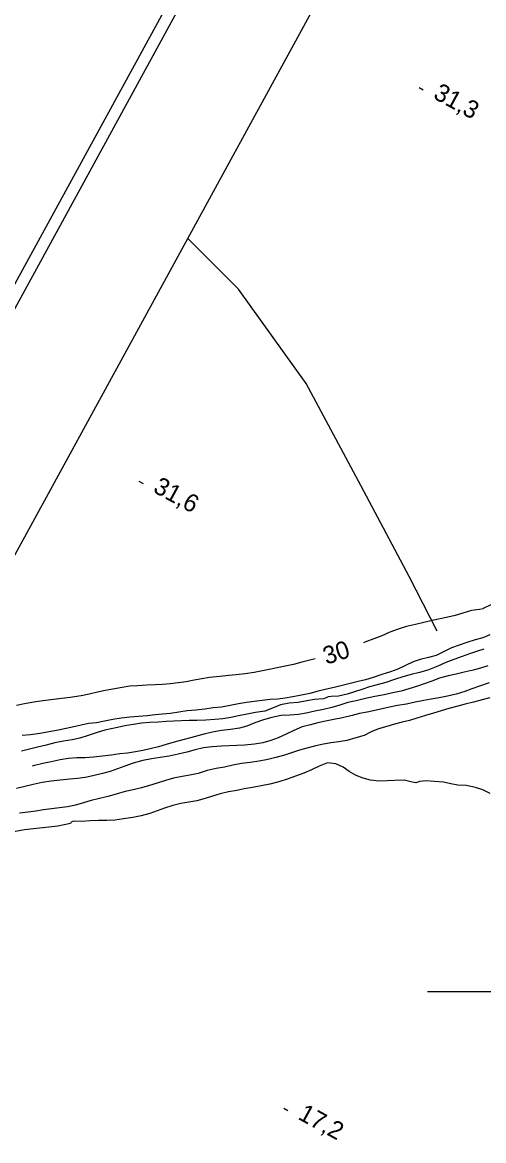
# Model space of a CAD drawing. Extents: x 219136 to 222520, y 5421589 to 5424530.
# Drawn here: x 219321.4 to 219399.5, y 5423174.7 to 5423364.2 of the extents above; entities that cross this region are included whole.
import ezdxf

# ---------------------------------------------------------------- set-up
doc = ezdxf.new("R2010")
doc.units = 0
for name, color, linetype in [('Level 1', 7, 'Continuous'), ('Level 2', 7, 'Continuous'), ('Level 22', 7, 'Continuous'), ('Level 3', 7, 'Continuous'), ('Level 60', 7, 'Continuous'), ('Level 61', 7, 'Continuous')]:
    doc.layers.add(name, color=color, linetype=linetype)

msp = doc.modelspace()

# ---------------------------------------------------------------- linework, layer by layer
at = {"layer": 'Level 1'}
for points in [[(219399.4, 5423264.84), (219398.77, 5423264.73), (219397.45, 5423264.56), (219395.95, 5423264.11), (219394.67, 5423263.69), (219393.44, 5423263.39), (219392.15, 5423263.12), (219390.77, 5423262.83), (219389.38, 5423262.5), (219387.96, 5423262.19), (219386.41, 5423261.81), (219385.05, 5423261.38), (219383.62, 5423260.85), (219382.24, 5423260.26), (219380.93, 5423259.73), (219379.4, 5423259.16), (219379.15, 5423259.06)], [(219400.7, 5423265.5), (219399.42, 5423264.85), (219399.4, 5423264.84)], [(219370.95, 5423256.37), (219370.09, 5423256.13), (219368.69, 5423255.77), (219367.29, 5423255.41), (219365.9, 5423255.08), (219364.54, 5423254.8), (219362.92, 5423254.47), (219362.07, 5423254.31), (219360.62, 5423254.04), (219359.13, 5423253.81), (219357.59, 5423253.65), (219356.34, 5423253.52), (219354.83, 5423253.37), (219353.09, 5423253.16), (219351.79, 5423252.94), (219350.47, 5423252.71), (219349.14, 5423252.44), (219347.8, 5423252.26)], [(219347.8, 5423252.26), (219346.44, 5423252.1), (219345.15, 5423252), (219343.9, 5423251.93), (219342.49, 5423251.86), (219340.92, 5423251.77), (219339.59, 5423251.69), (219338.31, 5423251.51), (219336.72, 5423251.22), (219335.41, 5423250.97), (219334.14, 5423250.71), (219332.69, 5423250.38), (219331.37, 5423250.09), (219329.47, 5423249.77), (219328, 5423249.61), (219326.66, 5423249.46), (219325.32, 5423249.28), (219323.7, 5423249.05), (219322.05, 5423248.77), (219320.39, 5423248.45)], [(219400.53, 5423249.73), (219399.26, 5423249.41), (219397.78, 5423249.02), (219396.38, 5423248.66), (219395.1, 5423248.33), (219393.62, 5423247.93), (219392.32, 5423247.56), (219391.01, 5423247.14), (219389.63, 5423246.74), (219388.18, 5423246.28), (219386.97, 5423245.91), (219385.69, 5423245.61), (219384.39, 5423245.3), (219383.09, 5423244.89), (219381.67, 5423244.49), (219380.45, 5423243.98), (219379.26, 5423243.36), (219377.87, 5423242.95), (219376.35, 5423242.51), (219374.96, 5423242.29), (219373.64, 5423242.13), (219372.13, 5423241.85), (219370.84, 5423241.55), (219369.57, 5423241.22), (219368.31, 5423240.87), (219366.98, 5423240.4), (219365.61, 5423239.95), (219364.3, 5423239.63), (219362.96, 5423239.32), (219361.5, 5423239.01), (219359.96, 5423238.8), (219358.53, 5423238.61), (219357.04, 5423238.33), (219355.61, 5423238.01), (219354.2, 5423237.77), (219352.71, 5423237.44), (219351.17, 5423236.94), (219349.77, 5423236.62), (219348.46, 5423236.43), (219346.98, 5423236.16), (219345.62, 5423235.73), (219344.22, 5423235.28), (219342.95, 5423234.89), (219341.57, 5423234.52), (219340.17, 5423234.18), (219338.82, 5423233.85), (219337.27, 5423233.42), (219335.88, 5423233.03), (219334.46, 5423232.71)], [(219334.46, 5423232.71), (219333.06, 5423232.35), (219331.75, 5423231.95), (219330.4, 5423231.55), (219329.07, 5423231.28), (219327.69, 5423231.11), (219326.31, 5423230.95), (219324.98, 5423230.75), (219323.7, 5423230.54), (219322.36, 5423230.37), (219320.9, 5423230.18)]]:
    msp.add_lwpolyline(points, dxfattribs=at)
at = {"layer": 'Level 2'}
for points in [[(219400.54, 5423260.39), (219399.36, 5423259.93), (219398.04, 5423259.55), (219396.64, 5423259.1), (219395.34, 5423258.65), (219394.06, 5423258.2), (219392.72, 5423257.56), (219391.44, 5423256.9), (219390.19, 5423256.57), (219388.75, 5423256.25), (219387.55, 5423255.84), (219386.25, 5423255.22), (219384.96, 5423254.58), (219383.71, 5423254.17), (219382.26, 5423253.67), (219380.82, 5423253.21), (219379.47, 5423252.79), (219378.25, 5423252.48), (219376.89, 5423252.17), (219375.54, 5423251.81), (219374.21, 5423251.51), (219372.87, 5423251.2), (219371.49, 5423250.87), (219370.09, 5423250.5), (219368.66, 5423250.2), (219367.18, 5423249.9), (219365.92, 5423249.69), (219364.63, 5423249.51), (219363.33, 5423249.44), (219362.01, 5423249.31), (219360.66, 5423249.11), (219359.35, 5423248.94), (219358.01, 5423248.73), (219356.6, 5423248.43), (219355.11, 5423248.17), (219353.73, 5423248.04), (219352.3, 5423247.83), (219350.76, 5423247.65), (219349.29, 5423247.52), (219347.88, 5423247.34), (219346.49, 5423247.11), (219345.13, 5423246.95), (219343.88, 5423246.85)], [(219399.53, 5423258.01), (219398.28, 5423257.61), (219397.08, 5423257.2), (219395.88, 5423256.75), (219394.44, 5423256.22), (219393.1, 5423255.71), (219391.72, 5423255.1), (219390.03, 5423254.4), (219388.65, 5423254.01), (219387.23, 5423253.67), (219385.82, 5423253.31), (219384.39, 5423252.87), (219382.93, 5423252.34), (219381.49, 5423251.96), (219380.2, 5423251.61), (219378.9, 5423251.16), (219377.62, 5423250.76), (219376.41, 5423250.38), (219374.95, 5423250.03), (219373.69, 5423249.98), (219373.16, 5423249.92), (219372.94, 5423249.8), (219372.39, 5423249.59), (219370.88, 5423249.44), (219369.57, 5423249.22), (219368.09, 5423248.95), (219366.59, 5423248.82), (219365.12, 5423248.53), (219363.75, 5423248), (219362.48, 5423247.5), (219360.9, 5423247.24), (219359.46, 5423246.99), (219358.02, 5423246.69)], [(219400.18, 5423255.17), (219398.95, 5423254.78), (219397.72, 5423254.44), (219396.19, 5423254.07), (219394.82, 5423253.77), (219393.47, 5423253.45), (219392.05, 5423253.05), (219390.71, 5423252.57), (219389.44, 5423252.1), (219388.13, 5423251.66)], [(219388.13, 5423251.66), (219386.82, 5423251.24), (219385.55, 5423250.89), (219384.15, 5423250.56), (219382.66, 5423250.27), (219381.07, 5423249.97), (219379.47, 5423249.61), (219377.92, 5423249.25), (219376.49, 5423248.95), (219375.13, 5423248.52), (219373.81, 5423248.08), (219372.37, 5423247.79), (219370.89, 5423247.47), (219369.45, 5423247.12), (219368.16, 5423246.92), (219366.66, 5423246.82), (219365.2, 5423246.73), (219363.66, 5423246.43), (219362.25, 5423246.02), (219360.76, 5423245.48), (219359.38, 5423244.96), (219358.17, 5423244.59), (219356.66, 5423244.35), (219355.12, 5423244.2), (219353.87, 5423243.99), (219352.35, 5423243.62), (219351.11, 5423243.29), (219349.84, 5423242.95), (219348.58, 5423242.63), (219347.08, 5423242.25), (219345.76, 5423241.85), (219344.45, 5423241.46), (219343.05, 5423241.09), (219341.82, 5423240.81), (219340.55, 5423240.61), (219339.22, 5423240.39), (219337.91, 5423240.23), (219336.45, 5423240.04)], [(219400.44, 5423252.26), (219398.82, 5423251.71), (219397.5, 5423251.25), (219396.3, 5423250.82), (219394.82, 5423250.34), (219393.36, 5423250.01), (219391.94, 5423249.76), (219390.61, 5423249.51), (219389.35, 5423249.29), (219387.9, 5423248.98), (219386.41, 5423248.65), (219384.9, 5423248.42), (219383.58, 5423248.16), (219382.33, 5423247.86)], [(219382.33, 5423247.86), (219381.1, 5423247.61), (219379.78, 5423247.32), (219378.49, 5423247.06), (219377.21, 5423246.76), (219375.61, 5423246.38), (219374.13, 5423246.05), (219372.71, 5423245.76), (219371.4, 5423245.49), (219370.17, 5423245.17), (219368.78, 5423244.81), (219367.39, 5423244.23), (219366.06, 5423243.61), (219364.72, 5423242.99), (219363.47, 5423242.5), (219362.14, 5423242.13), (219360.68, 5423241.87), (219359.01, 5423241.73), (219357.71, 5423241.69), (219356.41, 5423241.63), (219355.13, 5423241.54), (219353.56, 5423241.44), (219352.07, 5423241.27), (219350.65, 5423240.96), (219349.22, 5423240.55), (219347.77, 5423240.18), (219346.23, 5423239.88), (219344.73, 5423239.65), (219343.26, 5423239.4), (219341.79, 5423239.12), (219340.17, 5423238.66), (219338.77, 5423238.17), (219337.5, 5423237.7), (219336.24, 5423237.28), (219334.98, 5423236.92)], [(219358.02, 5423246.69), (219356.69, 5423246.39), (219355.33, 5423246.18), (219354.01, 5423246.06), (219352.47, 5423245.95), (219350.94, 5423245.9), (219349.64, 5423245.89), (219348.34, 5423245.83), (219347.07, 5423245.77), (219345.77, 5423245.71), (219344.47, 5423245.64), (219342.99, 5423245.57), (219341.59, 5423245.44), (219340.19, 5423245.23), (219338.75, 5423244.97), (219337.5, 5423244.73), (219335.38, 5423244.28), (219334.04, 5423243.88), (219332.52, 5423243.35), (219331.14, 5423242.92), (219329.84, 5423242.62), (219328.36, 5423242.38), (219326.89, 5423242.1), (219325.42, 5423241.73), (219323.96, 5423241.37), (219322.59, 5423241.02), (219321.23, 5423240.73)], [(219343.88, 5423246.85), (219342.53, 5423246.71), (219341.07, 5423246.57), (219339.62, 5423246.44), (219338.14, 5423246.32), (219336.71, 5423246.08), (219335.3, 5423245.77), (219333.94, 5423245.52), (219332.62, 5423245.39), (219331.34, 5423245.13), (219330.12, 5423244.84), (219328.83, 5423244.57), (219327.45, 5423244.29), (219325.94, 5423243.97), (219324.38, 5423243.71), (219322.78, 5423243.5), (219321.38, 5423243.34)], [(219336.45, 5423240.04), (219334.98, 5423239.85), (219333.45, 5423239.71), (219331.99, 5423239.6), (219330.6, 5423239.57), (219329.24, 5423239.48), (219327.79, 5423239.25), (219326.27, 5423238.9), (219324.86, 5423238.61), (219323.47, 5423238.27), (219323.05, 5423238.17)], [(219388.54, 5423235.53), (219388.02, 5423235.34), (219387.72, 5423235.38), (219387.39, 5423235.48), (219386.04, 5423235.78), (219384.44, 5423235.73), (219383.15, 5423235.67), (219381.8, 5423235.63), (219380.37, 5423235.79), (219379.08, 5423236.13), (219377.92, 5423236.61), (219376.74, 5423237.24), (219375.69, 5423238.01), (219374.5, 5423238.58), (219373.08, 5423238.71), (219371.63, 5423238.19), (219370.37, 5423237.56), (219369.04, 5423236.98), (219367.65, 5423236.46), (219366.23, 5423235.98), (219364.82, 5423235.51), (219363.32, 5423235.14), (219361.85, 5423234.83), (219360.36, 5423234.56), (219358.93, 5423234.3), (219357.7, 5423234.07), (219356.28, 5423233.81), (219354.9, 5423233.49), (219353.57, 5423233.08), (219352.34, 5423232.68), (219350.96, 5423232.31), (219349.59, 5423232.06), (219348.21, 5423231.85), (219346.85, 5423231.51), (219345.49, 5423231.07), (219344.25, 5423230.59), (219342.98, 5423230.15), (219341.54, 5423229.73), (219340.08, 5423229.48), (219338.55, 5423229.23), (219337.06, 5423229.03), (219335.68, 5423228.96), (219334.29, 5423228.95), (219332.88, 5423228.89), (219331.47, 5423228.82), (219330.21, 5423228.87), (219329.93, 5423228.79), (219329.69, 5423228.67), (219329.55, 5423228.44), (219329.55, 5423228.44)], [(219334.98, 5423236.92), (219333.34, 5423236.51), (219332.02, 5423236.26), (219330.72, 5423236.07), (219329.43, 5423235.96), (219327.79, 5423235.82), (219326.28, 5423235.64), (219324.76, 5423235.38), (219323.24, 5423235.05), (219321.62, 5423234.67), (219320.38, 5423234.4)], [(219400.59, 5423233.55), (219399.37, 5423234.17), (219398.12, 5423234.56), (219396.56, 5423234.87), (219395.15, 5423234.96), (219393.92, 5423235.17), (219392.68, 5423235.45), (219391.18, 5423235.56), (219389.75, 5423235.7), (219388.63, 5423235.58), (219388.54, 5423235.53)], [(219329.55, 5423228.44), (219327.41, 5423228.01), (219321.74, 5423227.37), (219315.53, 5423226.27), (219309.49, 5423225.43), (219304.31, 5423225.09), (219303.26, 5423224.89), (219302.1, 5423224.6), (219300.86, 5423224.36), (219299.58, 5423224.25), (219298.36, 5423224.05), (219293.29, 5423222.99), (219292.17, 5423222.79)]]:
    msp.add_lwpolyline(points, dxfattribs=at)
at = {"layer": 'Level 22'}
msp.add_lwpolyline([(219391.65, 5423261.05), (219386.91, 5423270.3), (219378.7, 5423285.73), (219369.44, 5423302.99), (219357.99, 5423318.94), (219349.39, 5423327.55)], dxfattribs=at)
at = {"layer": 'Level 3'}
for p, q in [((219388.56, 5423353.12), (219389.26, 5423352.74)), ((219341.13, 5423286.42), (219341.83, 5423286.04)), ((219365.65, 5423180.22), (219366.35, 5423179.84))]:
    msp.add_line(p, q, dxfattribs=at)
at = {"layer": 'Level 60'}
for points in [[(219135.93, 5422982.66), (219981.09, 5424529.89), (222519.95, 5423143.06), (221674.79, 5421595.83), (219135.93, 5422982.66)], [(219138.65, 5422983.46), (219981.9, 5424527.19), (222517.24, 5423142.28), (221673.99, 5421598.55), (219138.65, 5422983.46)]]:
    msp.add_lwpolyline(points, dxfattribs=at)
msp.add_lwpolyline([(219164.83, 5422989.67), (219989.85, 5424500.03), (222033.74, 5423383.57), (221208.72, 5421873.21)], close=True, dxfattribs=at)
at = {"layer": 'Level 61'}
msp.add_lwpolyline([(219390, 5423200), (219400, 5423200), (219410, 5423200)], dxfattribs=at)

# ---------------------------------------------------------------- texts
at = {"layer": 'Level 1'}
msp.add_text('30', height=3, rotation=18.1598, dxfattribs=at).set_placement((219372.87, 5423255.32))
at = {"layer": 'Level 3'}
for s, p in [('31,3', (219390.8, 5423351.38)), ('31,6', (219343.37, 5423284.69)), ('17,2', (219367.89, 5423178.48))]:
    msp.add_text(s, height=3, rotation=331.383, dxfattribs=at).set_placement(p)

doc.saveas('drawing.dxf')
